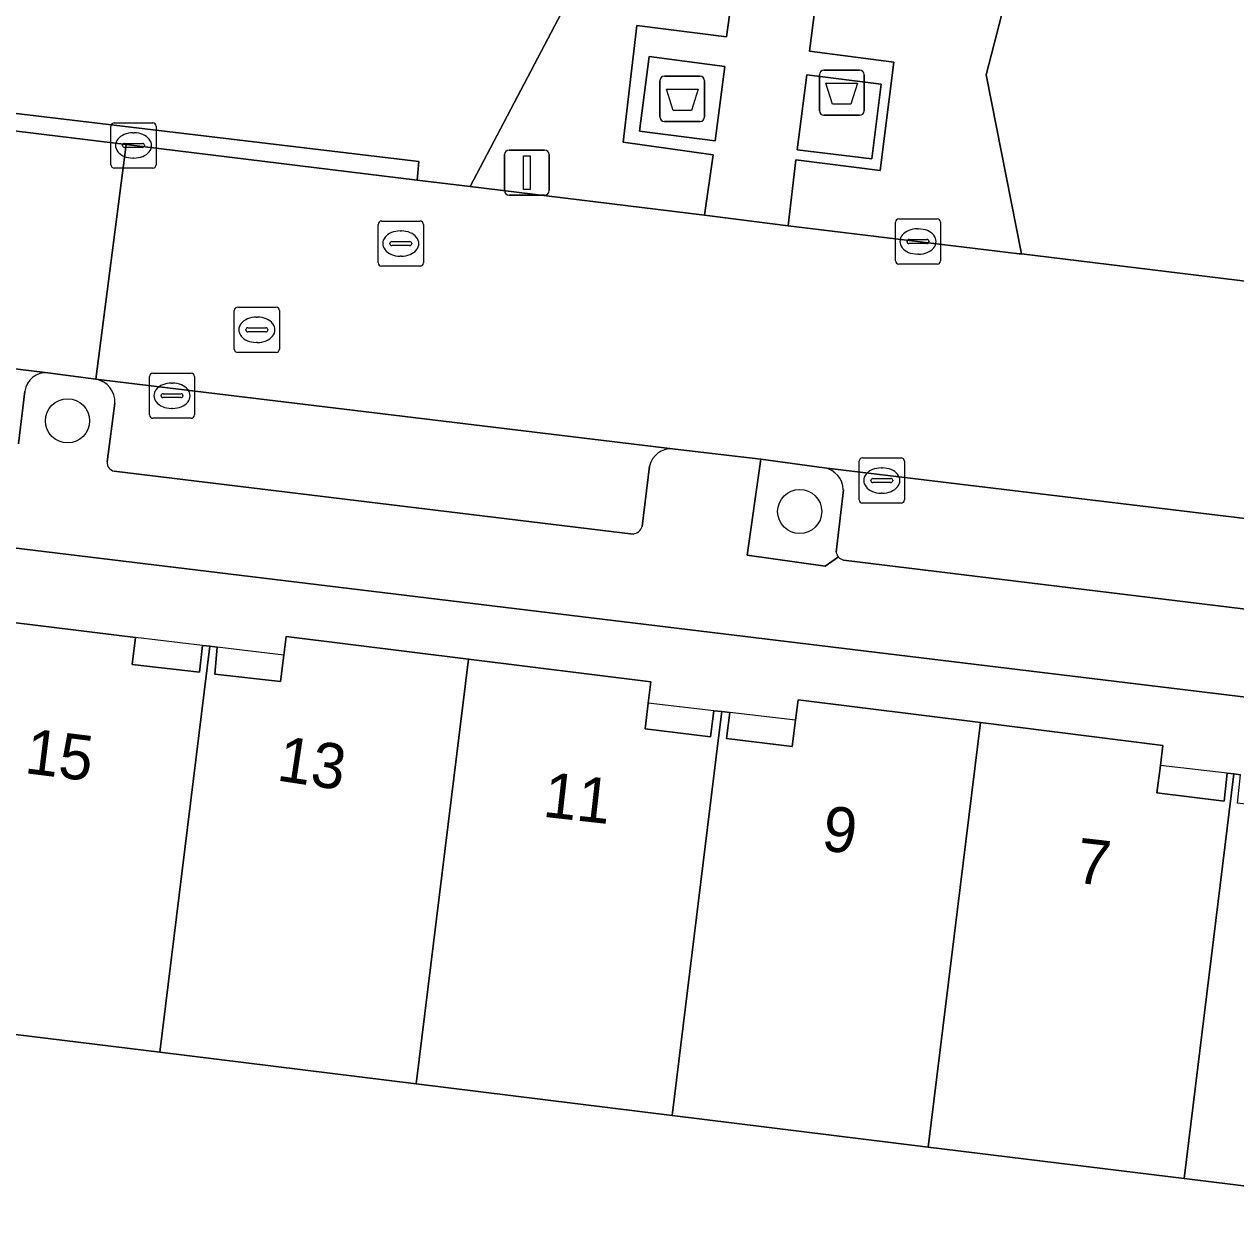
# Model space of a CAD drawing. Extents: x 161692 to 162379, y 380760 to 381678.
# Drawn here: x 162205.86 to 162232.72, y 381499.09 to 381525.86 of the extents above; entities that cross this region are included whole.
import ezdxf

# ---------------------------------------------------------------- set-up
doc = ezdxf.new("R2010")
doc.units = 0
for name, color, linetype in [('IMGEO_Afval_apart_plaats', 7, 'Continuous'), ('IMGEO_Boom', 7, 'Continuous'), ('IMGEO_Erf', 7, 'Continuous'), ('IMGEO_Groenvoorziening', 7, 'Continuous'), ('IMGEO_Kolk', 7, 'Continuous'), ('IMGEO_Lichtmast', 7, 'Continuous'), ('IMGEO_Pand', 7, 'Continuous'), ('IMGEO_Pand_nummerreeks', 7, 'Continuous'), ('IMGEO_Pand_overbouw', 7, 'Continuous'), ('IMGEO_Parkeervlak_open', 7, 'Continuous'), ('IMGEO_Rijbaan_lokaal_open', 7, 'Continuous'), ('IMGEO_Rioolput', 7, 'Continuous'), ('IMGEO_Voetpad_gesloten', 7, 'Continuous'), ('IMGEO_Voetpad_open', 7, 'Continuous')]:
    doc.layers.add(name, color=color, linetype=linetype)

msp = doc.modelspace()

# ---------------------------------------------------------------- linework, layer by layer
at = {"layer": 'IMGEO_Afval_apart_plaats'}
for p, q in [((162219.951, 381523.807), (162219.951, 381524.607)), ((162219.951, 381524.607), (162219.951, 381523.807)), ((162220.051, 381524.707), (162220.841, 381524.707)), ((162220.841, 381524.707), (162220.051, 381524.707)), ((162220.941, 381524.607), (162220.941, 381523.807)), ((162220.941, 381523.807), (162220.941, 381524.607)), ((162223.488, 381523.941), (162223.488, 381524.741)), ((162223.488, 381524.741), (162223.488, 381523.941)), ((162223.588, 381524.841), (162224.378, 381524.841)), ((162224.378, 381524.841), (162223.588, 381524.841)), ((162224.478, 381524.741), (162224.478, 381523.941)), ((162224.478, 381523.941), (162224.478, 381524.741)), ((162224.378, 381523.841), (162223.588, 381523.841)), ((162223.588, 381523.841), (162224.378, 381523.841)), ((162220.841, 381523.707), (162220.051, 381523.707)), ((162220.051, 381523.707), (162220.841, 381523.707))]:
    msp.add_line(p, q, dxfattribs=at)
for points in [[(162220.094, 381524.421), (162220.798, 381524.421), (162220.649, 381523.951), (162220.243, 381523.951), (162220.094, 381524.421)], [(162223.631, 381524.555), (162224.335, 381524.555), (162224.186, 381524.085), (162223.78, 381524.085), (162223.631, 381524.555)]]:
    msp.add_lwpolyline(points, dxfattribs=at)
for centre, start, end in [((162220.051, 381524.607), 90, 180), ((162220.051, 381524.607), 90, 180), ((162220.841, 381524.607), 0, 90), ((162220.841, 381524.607), 360, 90), ((162223.588, 381524.741), 90, 180), ((162223.588, 381524.741), 90, 180), ((162224.378, 381524.741), 0, 90), ((162224.378, 381524.741), 360, 90), ((162220.051, 381523.807), 180, 270), ((162220.051, 381523.807), 180, 270), ((162220.841, 381523.807), 270, 0), ((162220.841, 381523.807), 270, 0), ((162223.588, 381523.941), 180, 270), ((162223.588, 381523.941), 180, 270), ((162224.378, 381523.941), 270, 0), ((162224.378, 381523.941), 270, 0)]:
    msp.add_arc(centre, 0.1, start, end, dxfattribs=at)
at = {"layer": 'IMGEO_Boom'}
for centre in [(162206.818, 381517.069), (162223.05, 381515.059)]:
    msp.add_circle(centre, 0.489, dxfattribs=at)
at = {"layer": 'IMGEO_Erf'}
msp.add_lwpolyline([(162258.857, 381504.761), (162259.168, 381507.762), (162159.019, 381519.9), (162158.982, 381519.974), (162147.825, 381521.413), (162147.501, 381521.45), (162142.857, 381483.773), (162141.011, 381468.8), (162141.688, 381468.725), (162252.73, 381455.108), (162255.72, 381479.239), (162256.283, 381483.581)], close=True, dxfattribs=at)
for points in [[(162204.291, 381512.764), (162208.326, 381512.264), (162208.253, 381511.668), (162209.744, 381511.495), (162209.811, 381512.091), (162209.975, 381512.07), (162210.138, 381512.048), (162210.081, 381511.452), (162211.542, 381511.29), (162211.613, 381511.875), (162211.662, 381512.284), (162215.706, 381511.782), (162219.75, 381511.281), (162219.691, 381510.806), (162219.621, 381510.239), (162221.07, 381510.066), (162221.148, 381510.642), (162221.324, 381510.624), (162221.499, 381510.605), (162221.43, 381510.023), (162222.884, 381509.849), (162222.958, 381510.433), (162223.016, 381510.881), (162227.059, 381510.378), (162231.103, 381509.874), (162231.048, 381509.431), (162230.972, 381508.822), (162232.46, 381508.637), (162232.529, 381509.261), (162232.677, 381509.242), (162232.826, 381509.223)], [(162237.451, 381499.546), (162231.572, 381500.271), (162225.9, 381500.97), (162220.22, 381501.67), (162214.546, 381502.37), (162208.866, 381503.07), (162203.183, 381503.771)]]:
    msp.add_lwpolyline(points, dxfattribs=at)
at = {"layer": 'IMGEO_Groenvoorziening'}
for points in [[(162218.243, 381529.365), (162208.451, 381530.627), (162190.371, 381532.793), (162189.177, 381530.086), (162188.867, 381527.912), (162189.48, 381525.468), (162189.494, 381525.811), (162214.607, 381522.818), (162214.568, 381522.405), (162215.746, 381522.261), (162217.992, 381526.539)], [(162221.888, 381528.895), (162218.243, 381529.365), (162217.992, 381526.539), (162215.746, 381522.261), (162220.941, 381521.626), (162221.132, 381522.962), (162219.137, 381523.243), (162219.441, 381525.832), (162221.426, 381525.58)], [(162228.055, 381528.121), (162223.702, 381528.679), (162223.27, 381525.261), (162225.134, 381525.018), (162224.832, 381522.619), (162222.966, 381522.851), (162222.795, 381521.388), (162227.92, 381520.774), (162227.968, 381520.768), (162227.185, 381524.738)], [(162189.494, 381525.811), (162189.48, 381525.468), (162193.138, 381525.022), (162208.117, 381523.192), (162214.568, 381522.405), (162214.607, 381522.818)]]:
    msp.add_lwpolyline(points, close=True, dxfattribs=at)
for points in [[(162260.995, 381524.099), (162260.484, 381524.149), (162228.055, 381528.121), (162227.185, 381524.738), (162227.968, 381520.768), (162233.715, 381520.067), (162233.752, 381520.356), (162257.154, 381517.723), (162257.132, 381517.27)], [(162223.594, 381516.03), (162222.191, 381516.219), (162221.885, 381514.088), (162223.617, 381513.85), (162223.91, 381514.05)], [(162223.859, 381514.155), (162224.018, 381515.536)]]:
    msp.add_lwpolyline(points, dxfattribs=at)
for centre, radius, start, end in [((162223.503, 381515.523), 0.515, 1.4509, 79.8281), ((162224.089, 381514.202), 0.235, 191.5009, 220.3122)]:
    msp.add_arc(centre, radius, start, end, dxfattribs=at)
at = {"layer": 'IMGEO_Kolk'}
for p, q in [((162207.779, 381522.747), (162207.779, 381523.599)), ((162207.854, 381523.673), (162208.706, 381523.673)), ((162208.78, 381523.599), (162208.78, 381522.747)), ((162208.267, 381523.453), (162208.292, 381523.453)), ((162208.038, 381523.167), (162208.038, 381523.179)), ((162208.476, 381523.13), (162208.078, 381523.13)), ((162208.081, 381523.216), (162208.479, 381523.216)), ((162208.522, 381523.179), (162208.522, 381523.167)), ((162208.29, 381522.893), (162208.265, 381522.893)), ((162208.706, 381522.673), (162207.854, 381522.673)), ((162225.173, 381520.618), (162225.173, 381521.47)), ((162225.248, 381521.544), (162226.1, 381521.544)), ((162226.174, 381521.47), (162226.174, 381520.618)), ((162225.475, 381521.087), (162225.873, 381521.087)), ((162225.661, 381521.324), (162225.686, 381521.324)), ((162225.432, 381521.038), (162225.432, 381521.05)), ((162225.87, 381521.001), (162225.472, 381521.001)), ((162225.916, 381521.05), (162225.916, 381521.038)), ((162225.684, 381520.764), (162225.659, 381520.764)), ((162226.1, 381520.544), (162225.248, 381520.544)), ((162208.633, 381517.199), (162208.633, 381518.051)), ((162208.708, 381518.125), (162209.56, 381518.125)), ((162209.121, 381517.905), (162209.146, 381517.905)), ((162209.634, 381518.051), (162209.634, 381517.199)), ((162208.892, 381517.619), (162208.892, 381517.631)), ((162208.935, 381517.668), (162209.333, 381517.668)), ((162209.376, 381517.631), (162209.376, 381517.619)), ((162209.33, 381517.582), (162208.932, 381517.582)), ((162209.144, 381517.345), (162209.119, 381517.345)), ((162209.56, 381517.125), (162208.708, 381517.125)), ((162224.37, 381515.319), (162224.37, 381516.171)), ((162224.445, 381516.245), (162225.297, 381516.245)), ((162224.858, 381516.025), (162224.883, 381516.025)), ((162225.371, 381516.171), (162225.371, 381515.319)), ((162224.629, 381515.739), (162224.629, 381515.751)), ((162224.672, 381515.788), (162225.07, 381515.788)), ((162225.113, 381515.751), (162225.113, 381515.739)), ((162225.067, 381515.702), (162224.669, 381515.702)), ((162224.881, 381515.465), (162224.856, 381515.465)), ((162225.297, 381515.245), (162224.445, 381515.245))]:
    msp.add_line(p, q, dxfattribs=at)
for points in [[(162207.779, 381522.747), (162207.779, 381523.599)], [(162207.854, 381523.673), (162208.706, 381523.673)], [(162208.78, 381523.599), (162208.78, 381522.747)], [(162208.706, 381522.673), (162207.854, 381522.673)], [(162225.173, 381520.618), (162225.173, 381521.47)], [(162225.248, 381521.544), (162226.1, 381521.544)], [(162226.174, 381521.47), (162226.174, 381520.618)], [(162226.1, 381520.544), (162225.248, 381520.544)], [(162208.633, 381517.199), (162208.633, 381518.051)], [(162208.708, 381518.125), (162209.56, 381518.125)], [(162209.634, 381518.051), (162209.634, 381517.199)], [(162209.56, 381517.125), (162208.708, 381517.125)], [(162224.37, 381515.319), (162224.37, 381516.171)], [(162224.445, 381516.245), (162225.297, 381516.245)], [(162225.371, 381516.171), (162225.371, 381515.319)], [(162225.297, 381515.245), (162224.445, 381515.245)]]:
    msp.add_lwpolyline(points, dxfattribs=at)
for centre, radius, start, end in [((162207.856, 381523.597), 0.0765, 91.552, 178.448), ((162207.856, 381523.597), 0.0765, 91.552, 178.448), ((162208.704, 381523.597), 0.0765, 1.552, 88.448), ((162208.704, 381523.597), 0.0765, 1.552, 88.448), ((162208.078, 381523.176), 0.0403, 85.8775, 175.7526), ((162208.075, 381523.166), 0.0366, 178.938, 274.7102), ((162208.479, 381523.173), 0.043, 264.8664, 352.4533), ((162208.483, 381523.178), 0.0386, 1.7309, 96.639), ((162207.856, 381522.749), 0.0765, 181.552, 268.448), ((162207.856, 381522.749), 0.0765, 181.552, 268.448), ((162208.704, 381522.749), 0.0765, 271.552, 358.448), ((162208.704, 381522.749), 0.0765, 271.552, 358.448), ((162225.25, 381521.468), 0.0765, 91.552, 178.448), ((162225.25, 381521.468), 0.0765, 91.552, 178.448), ((162226.098, 381521.468), 0.0765, 1.552, 88.448), ((162226.098, 381521.468), 0.0765, 1.552, 88.448), ((162225.472, 381521.047), 0.0403, 85.8775, 175.7526), ((162225.877, 381521.049), 0.0386, 1.7309, 96.639), ((162225.469, 381521.037), 0.0366, 178.938, 274.7102), ((162225.873, 381521.044), 0.043, 264.8664, 352.4533), ((162225.25, 381520.62), 0.0765, 181.552, 268.448), ((162225.25, 381520.62), 0.0765, 181.552, 268.448), ((162226.098, 381520.62), 0.0765, 271.552, 358.448), ((162226.098, 381520.62), 0.0765, 271.552, 358.448), ((162208.71, 381518.049), 0.0765, 91.552, 178.448), ((162208.71, 381518.049), 0.0765, 91.552, 178.448), ((162209.558, 381518.049), 0.0765, 1.552, 88.448), ((162209.558, 381518.049), 0.0765, 1.552, 88.448), ((162208.932, 381517.628), 0.0403, 85.8775, 175.7526), ((162208.929, 381517.618), 0.0366, 178.938, 274.7102), ((162209.333, 381517.625), 0.043, 264.8664, 352.4533), ((162209.337, 381517.63), 0.0386, 1.7309, 96.639), ((162208.71, 381517.201), 0.0765, 181.552, 268.448), ((162208.71, 381517.201), 0.0765, 181.552, 268.448), ((162209.558, 381517.201), 0.0765, 271.552, 358.448), ((162209.558, 381517.201), 0.0765, 271.552, 358.448), ((162224.447, 381516.169), 0.0765, 91.552, 178.448), ((162224.447, 381516.169), 0.0765, 91.552, 178.448), ((162225.295, 381516.169), 0.0765, 1.552, 88.448), ((162225.295, 381516.169), 0.0765, 1.552, 88.448), ((162224.669, 381515.748), 0.0403, 85.8775, 175.7526), ((162224.666, 381515.738), 0.0366, 178.938, 274.7102), ((162225.07, 381515.745), 0.043, 264.8664, 352.4533), ((162225.074, 381515.75), 0.0386, 1.7309, 96.639), ((162224.447, 381515.321), 0.0765, 181.552, 268.448), ((162224.447, 381515.321), 0.0765, 181.552, 268.448), ((162225.295, 381515.321), 0.0765, 271.552, 358.448), ((162225.295, 381515.321), 0.0765, 271.552, 358.448)]:
    msp.add_arc(centre, radius, start, end, dxfattribs=at)
for centre, major_axis, ratio, start_param, end_param in [((162208.266, 381523.173), (-0.387, 0.002), 0.722429, 4.712389, 7.853982), ((162208.291, 381523.173), (-0.39, 0.002), 0.717154, 1.570796, 4.712389), ((162225.66, 381521.044), (-0.387, 0.002), 0.722429, 4.712389, 7.853982), ((162225.685, 381521.044), (-0.39, 0.002), 0.717154, 1.570796, 4.712389), ((162209.12, 381517.625), (-0.387, 0.002), 0.722429, 4.712389, 7.853982), ((162209.145, 381517.625), (-0.39, 0.002), 0.717154, 1.570796, 4.712389), ((162224.857, 381515.745), (-0.387, 0.002), 0.722429, 4.712389, 7.853982), ((162224.882, 381515.745), (-0.39, 0.002), 0.717154, 1.570796, 4.712389)]:
    msp.add_ellipse(centre, major_axis=major_axis, ratio=ratio, start_param=start_param, end_param=end_param, dxfattribs=at)
at = {"layer": 'IMGEO_Lichtmast'}
for p, q in [((162216.505, 381522.171), (162216.505, 381522.971)), ((162216.505, 381522.971), (162216.505, 381522.171)), ((162216.605, 381523.071), (162217.395, 381523.071)), ((162217.395, 381523.071), (162216.605, 381523.071)), ((162217.495, 381522.971), (162217.495, 381522.171)), ((162217.495, 381522.171), (162217.495, 381522.971)), ((162217.395, 381522.071), (162216.605, 381522.071)), ((162216.605, 381522.071), (162217.395, 381522.071))]:
    msp.add_line(p, q, dxfattribs=at)
msp.add_lwpolyline([(162216.925, 381522.946), (162217.075, 381522.946), (162217.075, 381522.196), (162216.925, 381522.196), (162216.925, 381522.946)], dxfattribs=at)
for centre, start, end in [((162216.605, 381522.971), 90, 180), ((162216.605, 381522.971), 90, 180), ((162217.395, 381522.971), 0, 90), ((162217.395, 381522.971), 360, 90), ((162216.605, 381522.171), 180, 270), ((162216.605, 381522.171), 180, 270), ((162217.395, 381522.171), 270, 0), ((162217.395, 381522.171), 270, 0)]:
    msp.add_arc(centre, 0.1, start, end, dxfattribs=at)
at = {"layer": 'IMGEO_Pand'}
for points in [[(162203.183, 381503.771), (162208.866, 381503.07), (162209.975, 381512.07), (162209.811, 381512.091), (162209.744, 381511.495), (162208.253, 381511.668), (162208.326, 381512.264), (162204.291, 381512.764)], [(162209.975, 381512.07), (162208.866, 381503.07), (162214.546, 381502.37), (162215.706, 381511.782), (162211.662, 381512.284), (162211.613, 381511.875), (162211.542, 381511.29), (162210.081, 381511.452), (162210.138, 381512.048)], [(162215.706, 381511.782), (162214.546, 381502.37), (162220.22, 381501.67), (162221.252, 381510.044), (162221.324, 381510.624), (162221.148, 381510.642), (162221.07, 381510.066), (162219.621, 381510.239), (162219.691, 381510.806), (162219.75, 381511.281)], [(162221.324, 381510.624), (162221.252, 381510.044), (162220.22, 381501.67), (162225.9, 381500.97), (162227.059, 381510.378), (162223.016, 381510.881), (162222.958, 381510.433), (162222.884, 381509.849), (162221.43, 381510.023), (162221.499, 381510.605)], [(162232.677, 381509.242), (162232.529, 381509.261), (162232.46, 381508.637), (162230.972, 381508.822), (162231.048, 381509.431), (162231.103, 381509.874), (162227.059, 381510.378), (162225.9, 381500.97), (162231.572, 381500.271)], [(162238.319, 381508.569), (162234.332, 381509.057), (162234.249, 381508.403), (162232.761, 381508.595), (162232.826, 381509.223), (162232.677, 381509.242), (162231.572, 381500.271), (162237.451, 381499.546), (162237.804, 381502.403), (162237.563, 381502.434)]]:
    msp.add_lwpolyline(points, close=True, dxfattribs=at)
at = {"layer": 'IMGEO_Pand_overbouw'}
for points in [[(162208.326, 381512.264), (162208.253, 381511.668), (162209.744, 381511.495), (162209.811, 381512.091)], [(162211.613, 381511.875), (162210.138, 381512.048), (162210.081, 381511.452), (162211.542, 381511.29)], [(162219.691, 381510.806), (162219.621, 381510.239), (162221.07, 381510.066), (162221.148, 381510.642)], [(162221.499, 381510.605), (162221.43, 381510.023), (162222.884, 381509.849), (162222.958, 381510.433)], [(162232.529, 381509.261), (162231.048, 381509.431), (162230.972, 381508.822), (162232.46, 381508.637)]]:
    msp.add_lwpolyline(points, close=True, dxfattribs=at)
at = {"layer": 'IMGEO_Parkeervlak_open'}
for points in [[(162206.383, 381518.134), (162193.582, 381519.691)], [(162220.227, 381516.447), (162207.447, 381517.989)], [(162205.733, 381516.556), (162205.872, 381517.724)], [(162207.866, 381517.461), (162207.693, 381516.16)], [(162219.559, 381514.729), (162219.722, 381516.067)], [(162236.49, 381514.473), (162223.594, 381516.03)], [(162207.848, 381515.951), (162219.359, 381514.559)], [(162224.018, 381515.536), (162223.859, 381514.155)], [(162224.021, 381513.981), (162235.544, 381512.573)]]:
    msp.add_lwpolyline(points, dxfattribs=at)
for centre, radius, start, end in [((162206.336, 381517.669), 0.467, 84.206, 173.2775), ((162207.363, 381517.492), 0.504, 356.4661, 80.4021), ((162220.199, 381515.959), 0.489, 86.6798, 167.2413), ((162207.892, 381516.146), 0.2, 175.9713, 257.1519), ((162223.503, 381515.523), 0.515, 1.4509, 79.8281), ((162219.314, 381514.815), 0.26, 280.0213, 340.7078), ((162224.089, 381514.202), 0.235, 191.5009, 220.3122), ((162224.074, 381514.19), 0.216, 220.5236, 255.7444)]:
    msp.add_arc(centre, radius, start, end, dxfattribs=at)
at = {"layer": 'IMGEO_Rijbaan_lokaal_open'}
for points in [[(162208.117, 381523.192), (162193.138, 381525.022), (162192.571, 381519.826), (162193.582, 381519.691), (162206.383, 381518.134), (162207.447, 381517.989)], [(162241.362, 381519.133), (162233.715, 381520.067), (162227.968, 381520.768), (162227.92, 381520.774), (162222.795, 381521.388), (162220.941, 381521.626), (162215.746, 381522.261), (162214.568, 381522.405), (162208.117, 381523.192), (162207.447, 381517.989), (162220.227, 381516.447), (162220.289, 381516.44), (162222.191, 381516.219), (162223.594, 381516.03), (162236.49, 381514.473), (162237.52, 381514.342), (162250.326, 381512.796), (162251.988, 381512.605), (162252.562, 381512.516), (162253.796, 381512.383), (162254.435, 381517.527), (162253.243, 381517.664)]]:
    msp.add_lwpolyline(points, close=True, dxfattribs=at)
at = {"layer": 'IMGEO_Rioolput'}
for p, q in [((162213.705, 381520.572), (162213.705, 381521.424)), ((162213.78, 381521.498), (162214.632, 381521.498)), ((162214.706, 381521.424), (162214.706, 381520.572)), ((162214.193, 381521.278), (162214.218, 381521.278)), ((162213.964, 381520.992), (162213.964, 381521.004)), ((162214.402, 381520.955), (162214.004, 381520.955)), ((162214.007, 381521.041), (162214.405, 381521.041)), ((162214.448, 381521.004), (162214.448, 381520.992)), ((162214.216, 381520.718), (162214.191, 381520.718)), ((162214.632, 381520.498), (162213.78, 381520.498)), ((162210.514, 381518.66), (162210.514, 381519.512)), ((162210.589, 381519.586), (162211.441, 381519.586)), ((162211.515, 381519.512), (162211.515, 381518.66)), ((162211.002, 381519.366), (162211.027, 381519.366)), ((162210.773, 381519.08), (162210.773, 381519.092)), ((162211.211, 381519.043), (162210.813, 381519.043)), ((162210.816, 381519.129), (162211.214, 381519.129)), ((162211.257, 381519.092), (162211.257, 381519.08)), ((162211.025, 381518.806), (162211, 381518.806)), ((162211.441, 381518.586), (162210.589, 381518.586))]:
    msp.add_line(p, q, dxfattribs=at)
for points in [[(162213.705, 381520.572), (162213.705, 381521.424)], [(162213.78, 381521.498), (162214.632, 381521.498)], [(162214.706, 381521.424), (162214.706, 381520.572)], [(162214.632, 381520.498), (162213.78, 381520.498)], [(162210.514, 381518.66), (162210.514, 381519.512)], [(162210.589, 381519.586), (162211.441, 381519.586)], [(162211.515, 381519.512), (162211.515, 381518.66)], [(162211.441, 381518.586), (162210.589, 381518.586)]]:
    msp.add_lwpolyline(points, dxfattribs=at)
for centre, radius, start, end in [((162213.782, 381521.422), 0.0765, 91.552, 178.448), ((162213.782, 381521.422), 0.0765, 91.552, 178.448), ((162214.63, 381521.422), 0.0765, 1.552, 88.448), ((162214.63, 381521.422), 0.0765, 1.552, 88.448), ((162214.004, 381521.001), 0.0403, 85.8775, 175.7526), ((162214.001, 381520.991), 0.0366, 178.938, 274.7102), ((162214.405, 381520.998), 0.043, 264.8664, 352.4533), ((162214.409, 381521.003), 0.0386, 1.7309, 96.639), ((162213.782, 381520.574), 0.0765, 181.552, 268.448), ((162213.782, 381520.574), 0.0765, 181.552, 268.448), ((162214.63, 381520.574), 0.0765, 271.552, 358.448), ((162214.63, 381520.574), 0.0765, 271.552, 358.448), ((162210.591, 381519.51), 0.0765, 91.552, 178.448), ((162210.591, 381519.51), 0.0765, 91.552, 178.448), ((162211.439, 381519.51), 0.0765, 1.552, 88.448), ((162211.439, 381519.51), 0.0765, 1.552, 88.448), ((162210.813, 381519.089), 0.0403, 85.8775, 175.7526), ((162210.81, 381519.079), 0.0366, 178.938, 274.7102), ((162211.214, 381519.086), 0.043, 264.8664, 352.4533), ((162211.218, 381519.091), 0.0386, 1.7309, 96.639), ((162210.591, 381518.662), 0.0765, 181.552, 268.448), ((162210.591, 381518.662), 0.0765, 181.552, 268.448), ((162211.439, 381518.662), 0.0765, 271.552, 358.448), ((162211.439, 381518.662), 0.0765, 271.552, 358.448)]:
    msp.add_arc(centre, radius, start, end, dxfattribs=at)
for centre, major_axis, ratio, start_param, end_param in [((162214.192, 381520.998), (-0.387, 0.002), 0.722429, 4.712389, 7.853982), ((162214.217, 381520.998), (-0.39, 0.002), 0.717154, 1.570796, 4.712389), ((162211.001, 381519.086), (-0.387, 0.002), 0.722429, 4.712389, 7.853982), ((162211.026, 381519.086), (-0.39, 0.002), 0.717154, 1.570796, 4.712389)]:
    msp.add_ellipse(centre, major_axis=major_axis, ratio=ratio, start_param=start_param, end_param=end_param, dxfattribs=at)
at = {"layer": 'IMGEO_Voetpad_gesloten'}
for points in [[(162221.391, 381524.927), (162219.715, 381525.143), (162219.502, 381523.488), (162221.178, 381523.272)], [(162222.991, 381523.077), (162224.651, 381522.88), (162224.86, 381524.535), (162223.205, 381524.741)]]:
    msp.add_lwpolyline(points, close=True, dxfattribs=at)
at = {"layer": 'IMGEO_Voetpad_open'}
for points in [[(162221.888, 381528.895), (162221.426, 381525.58), (162219.441, 381525.832), (162219.137, 381523.243), (162221.132, 381522.962), (162220.941, 381521.626), (162222.795, 381521.388), (162222.966, 381522.851), (162224.832, 381522.619), (162225.134, 381525.018), (162223.27, 381525.261), (162223.702, 381528.679)], [(162149.726, 381523.031), (162149.522, 381522.907), (162141.385, 381523.809), (162141.08, 381522.177), (162143.467, 381521.907), (162147.501, 381521.45), (162147.825, 381521.413), (162158.982, 381519.974), (162159.019, 381519.9), (162259.168, 381507.762), (162258.857, 381504.761), (162260.656, 381504.015), (162260.663, 381504.083)], [(162207.447, 381517.989), (162206.383, 381518.134)], [(162205.872, 381517.724), (162205.733, 381516.556)], [(162207.693, 381516.16), (162207.866, 381517.461)], [(162223.91, 381514.05), (162223.617, 381513.85), (162221.885, 381514.088), (162222.191, 381516.219), (162220.289, 381516.44), (162220.227, 381516.447)], [(162219.722, 381516.067), (162219.559, 381514.729)], [(162219.359, 381514.559), (162207.848, 381515.951)], [(162235.544, 381512.573), (162224.021, 381513.981)]]:
    msp.add_lwpolyline(points, dxfattribs=at)
for points in [[(162221.391, 381524.927), (162221.178, 381523.272), (162219.502, 381523.488), (162219.715, 381525.143)], [(162222.991, 381523.077), (162223.205, 381524.741), (162224.86, 381524.535), (162224.651, 381522.88)]]:
    msp.add_lwpolyline(points, close=True, dxfattribs=at)
for centre, radius, start, end in [((162206.336, 381517.669), 0.467, 84.206, 173.2775), ((162207.363, 381517.492), 0.504, 356.4661, 80.4021), ((162220.199, 381515.959), 0.489, 86.6798, 167.2413), ((162207.892, 381516.146), 0.2, 175.9713, 257.1519), ((162219.314, 381514.815), 0.26, 280.0213, 340.7078), ((162224.074, 381514.19), 0.216, 220.5236, 255.7444)]:
    msp.add_arc(centre, radius, start, end, dxfattribs=at)

# ---------------------------------------------------------------- texts
at = {"layer": 'IMGEO_Pand_nummerreeks'}
for s, rotation, p in [('15', 352.8461, (162205.843, 381509.262)), ('13', 351.4016, (162211.432, 381509.1)), ('11', 353.5873, (162217.333, 381508.295)), ('9', 351.9965, (162223.507, 381507.56)), ('7', 353.4411, (162229.143, 381506.835))]:
    msp.add_text(s, height=1, rotation=rotation, dxfattribs=at).set_placement(p)

doc.saveas('drawing.dxf')
